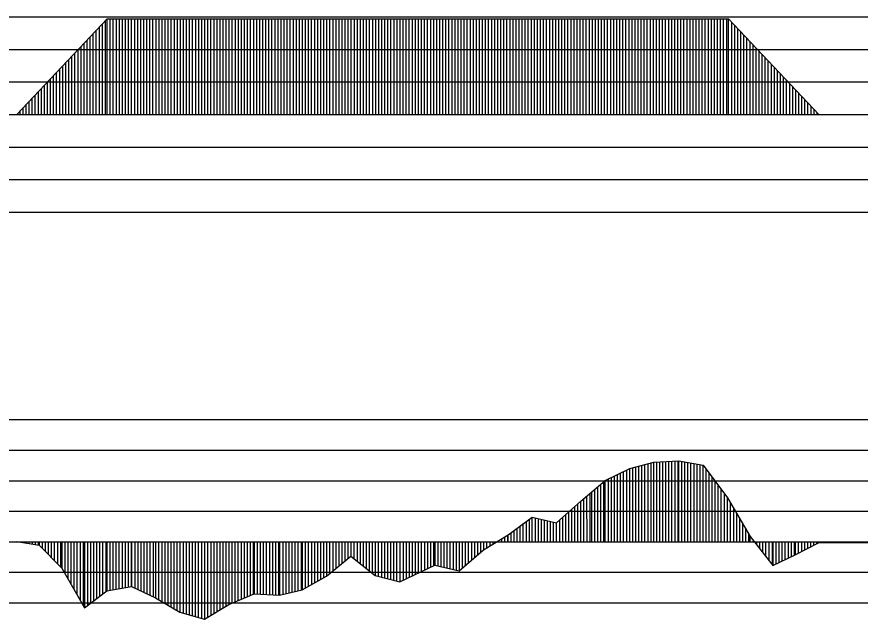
# Model space of a CAD drawing. Extents: x 2 to 10148, y 0 to 380.
# Drawn here: x 3313.4 to 3382.4, y 235.7 to 285 of the extents above; entities that cross this region are included whole.
import ezdxf

# ---------------------------------------------------------------- set-up
doc = ezdxf.new("R2010")
doc.units = 0
for name, color, linetype in [('POSUN_CARA', 7, 'Continuous'), ('POSUN_RASTR', 7, 'Continuous'), ('ZRYCHL_CARA', 7, 'Continuous'), ('ZRYCHL_RASTR', 7, 'Continuous')]:
    doc.layers.add(name, color=color, linetype=linetype)

msp = doc.modelspace()

# ---------------------------------------------------------------- linework, layer by layer
at = {"layer": 'POSUN_CARA'}
for p, q in [((3363.559, 247.999), (3365.521, 248.519)), ((3363.809, 242), (3363.809, 248.065)), ((3364.059, 242), (3364.059, 248.131)), ((3364.309, 242), (3364.309, 248.198)), ((3364.559, 242), (3364.559, 248.264)), ((3364.809, 242), (3364.809, 248.33)), ((3365.059, 242), (3365.059, 248.397)), ((3365.309, 242), (3365.309, 248.463)), ((3365.521, 248.519), (3367.576, 248.638)), ((3365.521, 242), (3365.521, 248.519)), ((3365.771, 242), (3365.771, 248.533)), ((3366.021, 242), (3366.021, 248.548)), ((3366.271, 242), (3366.271, 248.562)), ((3366.521, 242), (3366.521, 248.577)), ((3366.771, 242), (3366.771, 248.591)), ((3367.021, 242), (3367.021, 248.606)), ((3367.271, 242), (3367.271, 248.62)), ((3367.521, 242), (3367.521, 248.634)), ((3367.576, 248.638), (3369.564, 248.284)), ((3367.576, 242), (3367.576, 248.638)), ((3367.826, 242), (3367.826, 248.593)), ((3368.076, 242), (3368.076, 248.549)), ((3368.326, 242), (3368.326, 248.504)), ((3368.576, 242), (3368.576, 248.46)), ((3368.826, 242), (3368.826, 248.415)), ((3369.076, 242), (3369.076, 248.371)), ((3369.326, 242), (3369.326, 248.326)), ((3369.564, 248.284), (3371.578, 245.596)), ((3369.564, 242), (3369.564, 248.284)), ((3361.56, 247.003), (3363.559, 247.999)), ((3362.31, 242), (3362.31, 247.377)), ((3362.56, 242), (3362.56, 247.501)), ((3362.81, 242), (3362.81, 247.626)), ((3363.06, 242), (3363.06, 247.75)), ((3363.31, 242), (3363.31, 247.875)), ((3363.559, 242), (3363.559, 247.999)), ((3369.814, 242), (3369.814, 247.95)), ((3370.064, 242), (3370.064, 247.617)), ((3359.561, 245.324), (3361.56, 247.003)), ((3361.201, 242), (3361.2, 246.701)), ((3361.451, 242), (3361.451, 246.911)), ((3361.56, 242), (3361.56, 247.003)), ((3361.81, 242), (3361.81, 247.128)), ((3362.06, 242), (3362.06, 247.252)), ((3370.314, 242), (3370.314, 247.283)), ((3370.564, 242), (3370.564, 246.95)), ((3360.451, 242), (3360.451, 246.072)), ((3360.701, 242), (3360.7, 246.281)), ((3360.951, 242), (3360.951, 246.491)), ((3370.814, 242), (3370.814, 246.616)), ((3371.064, 242), (3371.064, 246.282)), ((3371.314, 242), (3371.314, 245.949)), ((3357.571, 243.537), (3359.561, 245.324)), ((3359.561, 242), (3359.561, 245.324)), ((3359.811, 242), (3359.811, 245.534)), ((3360.061, 242), (3360.059, 245.743)), ((3360.282, 245.929), (3360.278, 242)), ((3371.564, 242), (3371.564, 245.615)), ((3371.578, 245.596), (3373.436, 242.437)), ((3371.578, 242), (3371.578, 245.596)), ((3358.821, 242), (3358.821, 244.66)), ((3359.071, 242), (3359.071, 244.884)), ((3359.321, 242), (3359.321, 245.109)), ((3371.828, 242), (3371.828, 245.171)), ((3372.078, 242), (3372.078, 244.746)), ((3353.592, 242.562), (3355.577, 244.021)), ((3355.577, 244.021), (3357.571, 243.537)), ((3355.577, 242), (3355.577, 244.021)), ((3355.827, 242), (3355.827, 243.96)), ((3356.077, 242), (3356.077, 243.899)), ((3358.071, 242), (3358.071, 243.986)), ((3358.321, 242), (3358.321, 244.211)), ((3358.571, 242), (3358.571, 244.435)), ((3372.328, 242), (3372.328, 244.321)), ((3372.578, 242), (3372.578, 243.896)), ((3354.592, 242), (3354.592, 243.297)), ((3354.842, 242), (3354.842, 243.48)), ((3355.092, 242), (3355.092, 243.664)), ((3355.342, 242), (3355.342, 243.848)), ((3356.327, 242), (3356.327, 243.839)), ((3356.577, 242), (3356.577, 243.778)), ((3356.827, 242), (3356.827, 243.717)), ((3357.077, 242), (3357.077, 243.657)), ((3357.327, 242), (3357.327, 243.596)), ((3357.571, 242), (3357.571, 243.537)), ((3357.821, 242), (3357.821, 243.761)), ((3372.828, 242), (3372.828, 243.471)), ((3351.587, 241.325), (3353.592, 242.562)), ((3353.587, 242), (3353.587, 242.559)), ((3353.592, 242), (3353.592, 242.562)), ((3353.842, 242), (3353.842, 242.746)), ((3354.092, 242), (3354.092, 242.93)), ((3354.342, 242), (3354.342, 243.113)), ((3373.078, 242), (3373.078, 243.046)), ((3373.328, 242), (3373.328, 242.621)), ((3313.342, 242.016), (3315.169, 241.717)), ((3313.592, 242), (3313.592, 241.975)), ((3313.842, 242), (3313.842, 241.934)), ((3314.092, 242), (3314.092, 241.893)), ((3314.342, 242), (3314.342, 241.852)), ((3314.592, 242), (3314.592, 241.811)), ((3314.842, 242), (3314.842, 241.77)), ((3315.092, 242), (3315.092, 241.729)), ((3315.169, 242), (3315.169, 241.717)), ((3315.419, 242), (3315.419, 241.463)), ((3315.669, 242), (3315.669, 241.209)), ((3315.919, 242), (3315.919, 240.954)), ((3316.169, 242), (3316.169, 240.7)), ((3316.419, 242), (3316.419, 240.446)), ((3316.669, 242), (3316.669, 240.192)), ((3316.919, 242), (3316.919, 239.938)), ((3317.024, 242), (3317.024, 239.832)), ((3317.274, 242), (3317.274, 239.395)), ((3317.524, 242), (3317.524, 238.959)), ((3317.774, 242), (3317.774, 238.522)), ((3318.024, 242), (3318.024, 238.085)), ((3318.274, 242), (3318.274, 237.649)), ((3318.524, 242), (3318.524, 237.212)), ((3318.774, 242), (3318.774, 236.776)), ((3318.88, 242), (3318.88, 236.59)), ((3319.13, 242), (3319.13, 236.778)), ((3319.38, 242), (3319.38, 236.965)), ((3319.63, 242), (3319.63, 237.152)), ((3319.88, 242), (3319.88, 237.339)), ((3320.13, 242), (3320.13, 237.526)), ((3320.38, 242), (3320.38, 237.713)), ((3320.63, 242), (3320.63, 237.901)), ((3320.718, 242), (3320.718, 237.967)), ((3320.968, 242), (3320.968, 238.01)), ((3321.218, 242), (3321.218, 238.053)), ((3321.468, 242), (3321.468, 238.096)), ((3321.718, 242), (3321.718, 238.139)), ((3321.968, 242), (3321.968, 238.183)), ((3322.218, 242), (3322.218, 238.226)), ((3322.468, 242), (3322.468, 238.269)), ((3322.718, 242), (3322.718, 238.312)), ((3322.756, 242), (3322.756, 238.319)), ((3323.006, 242), (3323.006, 238.202)), ((3323.256, 242), (3323.256, 238.086)), ((3323.506, 242), (3323.506, 237.97)), ((3323.756, 242), (3323.756, 237.854)), ((3324.006, 242), (3324.006, 237.738)), ((3324.256, 242), (3324.256, 237.622)), ((3324.506, 242), (3324.506, 237.505)), ((3324.718, 242), (3324.718, 237.407)), ((3324.968, 242), (3324.968, 237.259)), ((3325.218, 242), (3325.218, 237.11)), ((3325.468, 242), (3325.468, 236.962)), ((3325.718, 242), (3325.718, 236.813)), ((3325.968, 242), (3325.968, 236.665)), ((3326.218, 242), (3326.218, 236.517)), ((3326.468, 242), (3326.468, 236.368)), ((3326.715, 242), (3326.715, 236.222)), ((3326.965, 242), (3326.965, 236.152)), ((3327.215, 242), (3327.215, 236.082)), ((3327.465, 242), (3327.465, 236.012)), ((3327.715, 242), (3327.715, 235.942)), ((3327.965, 242), (3327.965, 235.871)), ((3328.215, 242), (3328.215, 235.801)), ((3328.465, 242), (3328.465, 235.731)), ((3328.715, 242), (3328.715, 235.661)), ((3328.73, 242), (3328.73, 235.657)), ((3328.98, 242), (3328.98, 235.808)), ((3329.23, 242), (3329.23, 235.96)), ((3329.48, 242), (3329.48, 236.112)), ((3329.73, 242), (3329.73, 236.264)), ((3329.98, 242), (3329.98, 236.416)), ((3330.23, 242), (3330.23, 236.568)), ((3330.48, 242), (3330.48, 236.72)), ((3330.716, 242), (3330.716, 236.863)), ((3330.966, 242), (3330.966, 236.967)), ((3331.216, 242), (3331.216, 237.071)), ((3331.466, 242), (3331.466, 237.175)), ((3331.716, 242), (3331.716, 237.279)), ((3331.966, 242), (3331.966, 237.383)), ((3332.216, 242), (3332.216, 237.487)), ((3332.466, 242), (3332.466, 237.591)), ((3332.716, 242), (3332.716, 237.694)), ((3332.786, 242), (3332.786, 237.724)), ((3333.036, 242), (3333.036, 237.711)), ((3333.286, 242), (3333.286, 237.699)), ((3333.536, 242), (3333.536, 237.686)), ((3333.786, 242), (3333.786, 237.674)), ((3334.036, 242), (3334.036, 237.661)), ((3334.286, 242), (3334.286, 237.649)), ((3334.536, 242), (3334.536, 237.637)), ((3334.786, 242), (3334.786, 237.624)), ((3334.881, 242), (3334.881, 237.619)), ((3335.131, 242), (3335.131, 237.68)), ((3335.381, 242), (3335.381, 237.74)), ((3335.631, 242), (3335.631, 237.8)), ((3335.881, 242), (3335.881, 237.861)), ((3336.131, 242), (3336.131, 237.921)), ((3336.381, 242), (3336.381, 237.981)), ((3336.631, 242), (3336.631, 238.041)), ((3336.727, 242), (3336.727, 238.065)), ((3336.977, 242), (3336.977, 238.203)), ((3337.227, 242), (3337.227, 238.34)), ((3337.477, 242), (3337.477, 238.478)), ((3337.727, 242), (3337.727, 238.616)), ((3337.977, 242), (3337.977, 238.754)), ((3338.227, 242), (3338.227, 238.892)), ((3338.477, 242), (3338.477, 239.03)), ((3338.724, 242), (3338.724, 239.167)), ((3338.974, 242), (3338.974, 239.372)), ((3339.224, 242), (3339.224, 239.577)), ((3339.474, 242), (3339.474, 239.783)), ((3339.724, 242), (3339.724, 239.988)), ((3339.974, 242), (3339.974, 240.193)), ((3340.224, 242), (3340.224, 240.398)), ((3340.474, 242), (3340.474, 240.604)), ((3340.717, 242), (3340.717, 240.803)), ((3340.967, 242), (3340.967, 240.607)), ((3341.217, 242), (3341.217, 240.41)), ((3341.467, 242), (3341.467, 240.213)), ((3341.717, 242), (3341.717, 240.017)), ((3341.967, 242), (3341.967, 239.82)), ((3342.217, 242), (3342.217, 239.624)), ((3342.467, 242), (3342.467, 239.427)), ((3342.714, 242), (3342.714, 239.233)), ((3342.964, 242), (3342.964, 239.168)), ((3343.214, 242), (3343.214, 239.104)), ((3343.464, 242), (3343.464, 239.04)), ((3343.714, 242), (3343.714, 238.975)), ((3343.964, 242), (3343.964, 238.911)), ((3344.214, 242), (3344.214, 238.846)), ((3344.464, 242), (3344.464, 238.782)), ((3344.714, 242), (3344.714, 238.718)), ((3344.736, 242), (3344.736, 238.712)), ((3344.986, 242), (3344.986, 238.832)), ((3345.236, 242), (3345.236, 238.952)), ((3345.486, 242), (3345.486, 239.072)), ((3345.736, 242), (3345.736, 239.192)), ((3345.986, 242), (3345.986, 239.311)), ((3346.236, 242), (3346.236, 239.431)), ((3346.486, 242), (3346.486, 239.551)), ((3346.736, 242), (3346.736, 239.671)), ((3346.986, 242), (3346.986, 239.791)), ((3347.236, 242), (3347.236, 239.911)), ((3347.486, 242), (3347.486, 240.031)), ((3347.584, 242), (3347.584, 240.078)), ((3347.834, 242), (3347.834, 240.02)), ((3348.084, 242), (3348.084, 239.963)), ((3348.334, 242), (3348.334, 239.906)), ((3348.584, 242), (3348.584, 239.848)), ((3348.834, 242), (3348.834, 239.791)), ((3349.084, 242), (3349.084, 239.733)), ((3349.334, 242), (3349.334, 239.676)), ((3349.584, 242), (3349.584, 239.619)), ((3349.834, 242), (3349.834, 239.832)), ((3350.084, 242), (3350.084, 240.045)), ((3350.334, 242), (3350.334, 240.258)), ((3350.584, 242), (3350.584, 240.471)), ((3350.834, 242), (3350.834, 240.684)), ((3351.084, 242), (3351.084, 240.897)), ((3351.334, 242), (3351.334, 241.11)), ((3351.584, 242), (3351.584, 241.323)), ((3351.587, 242), (3351.587, 241.325)), ((3351.837, 242), (3351.837, 241.479)), ((3352.087, 242), (3352.087, 241.634)), ((3352.337, 242), (3352.337, 241.788)), ((3352.587, 242), (3352.587, 241.942)), ((3352.837, 242), (3352.837, 242.096)), ((3353.087, 242), (3353.087, 242.251)), ((3353.337, 242), (3353.337, 242.405)), ((3373.436, 242.437), (3375.277, 240.055)), ((3373.436, 242), (3373.436, 242.437)), ((3373.686, 242), (3373.687, 242.113)), ((3373.936, 242), (3373.936, 241.791)), ((3374.186, 242), (3374.186, 241.467)), ((3374.436, 242), (3374.437, 241.142)), ((3374.686, 242), (3374.687, 240.818)), ((3374.969, 242), (3374.969, 240.453)), ((3375.219, 242), (3375.22, 240.129)), ((3375.277, 242), (3375.277, 240.055)), ((3375.527, 242), (3375.527, 240.174)), ((3375.777, 242), (3375.777, 240.294)), ((3376.027, 242), (3376.027, 240.414)), ((3376.277, 242), (3376.277, 240.534)), ((3376.527, 242), (3376.527, 240.653)), ((3376.777, 242), (3376.777, 240.773)), ((3377.027, 242), (3377.027, 240.893)), ((3377.122, 242), (3377.122, 240.938)), ((3377.122, 240.938), (3379.016, 241.9)), ((3377.372, 242), (3377.372, 241.065)), ((3377.622, 242), (3377.622, 241.192)), ((3377.872, 242), (3377.872, 241.319)), ((3378.122, 242), (3378.122, 241.446)), ((3378.372, 242), (3378.372, 241.573)), ((3378.622, 242), (3378.622, 241.7)), ((3378.872, 242), (3378.872, 241.827)), ((3379.016, 242), (3379.016, 241.9)), ((3379.016, 241.9), (3384.095, 241.924)), ((3379.266, 242), (3379.266, 241.901)), ((3379.516, 242), (3379.516, 241.902)), ((3379.766, 242), (3379.766, 241.904)), ((3380.016, 242), (3380.016, 241.905)), ((3380.266, 242), (3380.266, 241.906)), ((3380.516, 242), (3380.516, 241.907)), ((3380.766, 242), (3380.766, 241.908)), ((3381.016, 242), (3381.016, 241.909)), ((3381.266, 242), (3381.266, 241.911)), ((3381.516, 242), (3381.516, 241.912)), ((3381.766, 242), (3381.766, 241.913)), ((3382.016, 242), (3382.016, 241.914)), ((3382.266, 242), (3382.266, 241.915)), ((3315.169, 241.717), (3317.024, 239.832)), ((3349.584, 239.619), (3351.587, 241.325)), ((3338.724, 239.167), (3340.717, 240.803)), ((3340.717, 240.803), (3342.714, 239.233)), ((3375.277, 240.055), (3377.122, 240.938)), ((3317.024, 239.832), (3318.88, 236.59)), ((3344.736, 238.712), (3347.584, 240.078)), ((3347.584, 240.078), (3349.584, 239.619)), ((3336.727, 238.065), (3338.724, 239.167)), ((3342.714, 239.233), (3344.736, 238.712)), ((3318.88, 236.59), (3320.718, 237.967)), ((3320.718, 237.967), (3322.756, 238.319)), ((3322.756, 238.319), (3324.718, 237.407)), ((3330.716, 236.863), (3332.786, 237.724)), ((3332.786, 237.724), (3334.881, 237.619)), ((3334.881, 237.619), (3336.727, 238.065)), ((3324.718, 237.407), (3326.715, 236.222)), ((3328.73, 235.657), (3330.716, 236.863)), ((3326.715, 236.222), (3328.73, 235.657))]:
    msp.add_line(p, q, dxfattribs=at)
at = {"layer": 'POSUN_RASTR'}
for p, q in [((3258.848, 252), (3470.165, 252)), ((3258.76, 249.5), (3470.119, 249.5)), ((3258.804, 247), (3470.119, 247)), ((3258.804, 244.5), (3470.303, 244.5)), ((3155.54, 242), (4045.764, 242)), ((3256.338, 239.5), (3458, 239.5)), ((3256.443, 237), (3458, 237))]:
    msp.add_line(p, q, dxfattribs=at)
at = {"layer": 'ZRYCHL_CARA'}
for p, q in [((3313.36, 277), (3320.752, 284.844)), ((3320.61, 277), (3320.61, 284.693)), ((3320.752, 277), (3320.752, 284.844)), ((3320.752, 284.844), (3371.664, 284.844)), ((3321.002, 277), (3321.002, 284.844)), ((3321.252, 277), (3321.252, 284.844)), ((3321.502, 277), (3321.502, 284.844)), ((3321.752, 277), (3321.752, 284.844)), ((3322.002, 277), (3322.002, 284.844)), ((3322.252, 277), (3322.252, 284.844)), ((3322.502, 277), (3322.502, 284.844)), ((3322.752, 277), (3322.752, 284.844)), ((3323.002, 277), (3323.002, 284.844)), ((3323.252, 277), (3323.252, 284.844)), ((3323.502, 277), (3323.502, 284.844)), ((3323.752, 277), (3323.752, 284.844)), ((3324.002, 277), (3324.002, 284.844)), ((3324.252, 277), (3324.252, 284.844)), ((3324.502, 277), (3324.502, 284.844)), ((3324.752, 277), (3324.752, 284.844)), ((3325.002, 277), (3325.002, 284.844)), ((3325.252, 277), (3325.252, 284.844)), ((3325.502, 277), (3325.502, 284.844)), ((3325.752, 277), (3325.752, 284.844)), ((3326.002, 277), (3326.002, 284.844)), ((3326.252, 277), (3326.252, 284.844)), ((3326.502, 277), (3326.502, 284.844)), ((3326.752, 277), (3326.752, 284.844)), ((3327.002, 277), (3327.002, 284.844)), ((3327.252, 277), (3327.252, 284.844)), ((3327.502, 277), (3327.502, 284.844)), ((3327.752, 277), (3327.752, 284.844)), ((3328.002, 277), (3328.002, 284.844)), ((3328.252, 277), (3328.252, 284.844)), ((3328.502, 277), (3328.502, 284.844)), ((3328.752, 277), (3328.752, 284.844)), ((3329.002, 277), (3329.002, 284.844)), ((3329.252, 277), (3329.252, 284.844)), ((3329.502, 277), (3329.502, 284.844)), ((3329.752, 277), (3329.752, 284.844)), ((3330.002, 277), (3330.002, 284.844)), ((3330.252, 277), (3330.252, 284.844)), ((3330.502, 277), (3330.502, 284.844)), ((3330.752, 277), (3330.752, 284.844)), ((3331.002, 277), (3331.002, 284.844)), ((3331.252, 277), (3331.252, 284.844)), ((3331.502, 277), (3331.502, 284.844)), ((3331.752, 277), (3331.752, 284.844)), ((3332.002, 277), (3332.002, 284.844)), ((3332.252, 277), (3332.252, 284.844)), ((3332.502, 277), (3332.502, 284.844)), ((3332.752, 277), (3332.752, 284.844)), ((3333.002, 277), (3333.002, 284.844)), ((3333.252, 277), (3333.252, 284.844)), ((3333.502, 277), (3333.502, 284.844)), ((3333.752, 277), (3333.752, 284.844)), ((3334.002, 277), (3334.002, 284.844)), ((3334.252, 277), (3334.252, 284.844)), ((3334.502, 277), (3334.502, 284.844)), ((3334.752, 277), (3334.752, 284.844)), ((3335.002, 277), (3335.002, 284.844)), ((3335.252, 277), (3335.252, 284.844)), ((3335.502, 277), (3335.502, 284.844)), ((3335.752, 277), (3335.752, 284.844)), ((3336.002, 277), (3336.002, 284.844)), ((3336.252, 277), (3336.252, 284.844)), ((3336.502, 277), (3336.502, 284.844)), ((3336.752, 277), (3336.752, 284.844)), ((3337.002, 277), (3337.002, 284.844)), ((3337.252, 277), (3337.252, 284.844)), ((3337.502, 277), (3337.502, 284.844)), ((3337.752, 277), (3337.752, 284.844)), ((3338.002, 277), (3338.002, 284.844)), ((3338.252, 277), (3338.252, 284.844)), ((3338.502, 277), (3338.502, 284.844)), ((3338.752, 277), (3338.752, 284.844)), ((3339.002, 277), (3339.002, 284.844)), ((3339.252, 277), (3339.252, 284.844)), ((3339.502, 277), (3339.502, 284.844)), ((3339.752, 277), (3339.752, 284.844)), ((3340.002, 277), (3340.002, 284.844)), ((3340.252, 277), (3340.252, 284.844)), ((3340.502, 277), (3340.502, 284.844)), ((3340.752, 277), (3340.752, 284.844)), ((3341.002, 277), (3341.002, 284.844)), ((3341.252, 277), (3341.252, 284.844)), ((3341.502, 277), (3341.502, 284.844)), ((3341.752, 277), (3341.752, 284.844)), ((3342.002, 277), (3342.002, 284.844)), ((3342.252, 277), (3342.252, 284.844)), ((3342.502, 277), (3342.502, 284.844)), ((3342.752, 277), (3342.752, 284.844)), ((3343.002, 277), (3343.002, 284.844)), ((3343.252, 277), (3343.252, 284.844)), ((3343.502, 277), (3343.502, 284.844)), ((3343.752, 277), (3343.752, 284.844)), ((3344.002, 277), (3344.002, 284.844)), ((3344.252, 277), (3344.252, 284.844)), ((3344.502, 277), (3344.502, 284.844)), ((3344.752, 277), (3344.752, 284.844)), ((3345.002, 277), (3345.002, 284.844)), ((3345.252, 277), (3345.252, 284.844)), ((3345.502, 277), (3345.502, 284.844)), ((3345.752, 277), (3345.752, 284.844)), ((3346.002, 277), (3346.002, 284.844)), ((3346.252, 277), (3346.252, 284.844)), ((3346.502, 277), (3346.502, 284.844)), ((3346.752, 277), (3346.752, 284.844)), ((3347.002, 277), (3347.002, 284.844)), ((3347.252, 277), (3347.252, 284.844)), ((3347.502, 277), (3347.502, 284.844)), ((3347.752, 277), (3347.752, 284.844)), ((3348.002, 277), (3348.002, 284.844)), ((3348.252, 277), (3348.252, 284.844)), ((3348.502, 277), (3348.502, 284.844)), ((3348.752, 277), (3348.752, 284.844)), ((3349.002, 277), (3349.002, 284.844)), ((3349.252, 277), (3349.252, 284.844)), ((3349.502, 277), (3349.502, 284.844)), ((3349.752, 277), (3349.752, 284.844)), ((3350.002, 277), (3350.002, 284.844)), ((3350.252, 277), (3350.252, 284.844)), ((3350.502, 277), (3350.502, 284.844)), ((3350.752, 277), (3350.752, 284.844)), ((3351.002, 277), (3351.002, 284.844)), ((3351.252, 277), (3351.252, 284.844)), ((3351.502, 277), (3351.502, 284.844)), ((3351.752, 277), (3351.752, 284.844)), ((3352.002, 277), (3352.002, 284.844)), ((3352.252, 277), (3352.252, 284.844)), ((3352.502, 277), (3352.502, 284.844)), ((3352.752, 277), (3352.752, 284.844)), ((3353.002, 277), (3353.002, 284.844)), ((3353.252, 277), (3353.252, 284.844)), ((3353.502, 277), (3353.502, 284.844)), ((3353.752, 277), (3353.752, 284.844)), ((3354.002, 277), (3354.002, 284.844)), ((3354.252, 277), (3354.252, 284.844)), ((3354.502, 277), (3354.502, 284.844)), ((3354.752, 277), (3354.752, 284.844)), ((3355.002, 277), (3355.002, 284.844)), ((3355.252, 277), (3355.252, 284.844)), ((3355.502, 277), (3355.502, 284.844)), ((3355.752, 277), (3355.752, 284.844)), ((3356.002, 277), (3356.002, 284.844)), ((3356.252, 277), (3356.252, 284.844)), ((3356.502, 277), (3356.502, 284.844)), ((3356.752, 277), (3356.752, 284.844)), ((3357.002, 277), (3357.002, 284.844)), ((3357.252, 277), (3357.252, 284.844)), ((3357.502, 277), (3357.502, 284.844)), ((3357.752, 277), (3357.752, 284.844)), ((3358.002, 277), (3358.002, 284.844)), ((3358.252, 277), (3358.252, 284.844)), ((3358.502, 277), (3358.502, 284.844)), ((3358.752, 277), (3358.752, 284.844)), ((3359.002, 277), (3359.002, 284.844)), ((3359.252, 277), (3359.252, 284.844)), ((3359.502, 277), (3359.502, 284.844)), ((3359.752, 277), (3359.752, 284.844)), ((3360.002, 277), (3360.002, 284.844)), ((3360.252, 277), (3360.252, 284.844)), ((3360.502, 277), (3360.502, 284.844)), ((3360.752, 277), (3360.752, 284.844)), ((3361.002, 277), (3361.002, 284.844)), ((3361.252, 277), (3361.252, 284.844)), ((3361.502, 277), (3361.502, 284.844)), ((3361.752, 277), (3361.752, 284.844)), ((3362.002, 277), (3362.002, 284.844)), ((3362.252, 277), (3362.252, 284.844)), ((3362.502, 277), (3362.502, 284.844)), ((3362.752, 277), (3362.752, 284.844)), ((3363.002, 277), (3363.002, 284.844)), ((3363.252, 277), (3363.252, 284.844)), ((3363.502, 277), (3363.502, 284.844)), ((3363.752, 277), (3363.752, 284.844)), ((3364.002, 277), (3364.002, 284.844)), ((3364.252, 277), (3364.252, 284.844)), ((3364.502, 277), (3364.502, 284.844)), ((3364.752, 277), (3364.752, 284.844)), ((3365.002, 277), (3365.002, 284.844)), ((3365.252, 277), (3365.252, 284.844)), ((3365.502, 277), (3365.502, 284.844)), ((3365.752, 277), (3365.752, 284.844)), ((3366.002, 277), (3366.002, 284.844)), ((3366.252, 277), (3366.252, 284.844)), ((3366.502, 277), (3366.502, 284.844)), ((3366.752, 277), (3366.752, 284.844)), ((3367.002, 277), (3367.002, 284.844)), ((3367.252, 277), (3367.252, 284.844)), ((3367.502, 277), (3367.502, 284.844)), ((3367.752, 277), (3367.752, 284.844)), ((3368.002, 277), (3368.002, 284.844)), ((3368.252, 277), (3368.252, 284.844)), ((3368.502, 277), (3368.502, 284.844)), ((3368.752, 277), (3368.752, 284.844)), ((3369.002, 277), (3369.002, 284.844)), ((3369.252, 277), (3369.252, 284.844)), ((3369.502, 277), (3369.502, 284.844)), ((3369.752, 277), (3369.752, 284.844)), ((3370.002, 277), (3370.002, 284.844)), ((3370.252, 277), (3370.252, 284.844)), ((3370.502, 277), (3370.502, 284.844)), ((3370.752, 277), (3370.752, 284.844)), ((3371.002, 277), (3371.002, 284.844)), ((3371.252, 277), (3371.252, 284.844)), ((3371.502, 277), (3371.502, 284.844)), ((3371.664, 277), (3371.664, 284.844)), ((3371.664, 284.844), (3379.056, 277)), ((3320.11, 277), (3320.11, 284.162)), ((3320.36, 277), (3320.36, 284.428)), ((3371.914, 277), (3371.914, 284.578)), ((3372.164, 277), (3372.164, 284.313)), ((3372.414, 277), (3372.414, 284.048)), ((3319.36, 277), (3319.36, 283.367)), ((3319.61, 277), (3319.61, 283.632)), ((3319.86, 277), (3319.86, 283.897)), ((3372.664, 277), (3372.664, 283.782)), ((3372.914, 277), (3372.914, 283.517)), ((3373.164, 277), (3373.164, 283.252)), ((3318.61, 277), (3318.61, 282.571)), ((3318.86, 277), (3318.86, 282.836)), ((3319.11, 277), (3319.11, 283.101)), ((3373.414, 277), (3373.414, 282.987)), ((3373.664, 277), (3373.664, 282.721)), ((3318.11, 277), (3318.11, 282.04)), ((3318.36, 277), (3318.36, 282.305)), ((3373.914, 277), (3373.914, 282.456)), ((3374.164, 277), (3374.164, 282.191)), ((3374.414, 277), (3374.414, 281.926)), ((3317.36, 277), (3317.36, 281.244)), ((3317.61, 277), (3317.61, 281.51)), ((3317.86, 277), (3317.86, 281.775)), ((3374.664, 277), (3374.664, 281.66)), ((3374.914, 277), (3374.914, 281.395)), ((3316.86, 277), (3316.86, 280.714)), ((3317.11, 277), (3317.11, 280.979)), ((3375.164, 277), (3375.164, 281.13)), ((3375.414, 277), (3375.414, 280.864)), ((3375.664, 277), (3375.664, 280.599)), ((3316.11, 277), (3316.11, 279.918)), ((3316.36, 277), (3316.36, 280.183)), ((3316.61, 277), (3316.61, 280.449)), ((3375.914, 277), (3375.914, 280.334)), ((3376.164, 277), (3376.164, 280.069)), ((3376.414, 277), (3376.414, 279.803)), ((3315.36, 277), (3315.36, 279.122)), ((3315.61, 277), (3315.61, 279.387)), ((3315.86, 277), (3315.86, 279.653)), ((3376.664, 277), (3376.664, 279.538)), ((3376.914, 277), (3376.914, 279.273)), ((3314.86, 277), (3314.86, 278.592)), ((3315.11, 277), (3315.11, 278.857)), ((3377.164, 277), (3377.164, 279.008)), ((3377.414, 277), (3377.414, 278.742)), ((3377.664, 277), (3377.664, 278.477)), ((3314.11, 277), (3314.11, 277.796)), ((3314.36, 277), (3314.36, 278.061)), ((3314.61, 277), (3314.61, 278.326)), ((3377.914, 277), (3377.914, 278.212)), ((3378.164, 277), (3378.164, 277.946)), ((3313.61, 277), (3313.61, 277.265)), ((3313.86, 277), (3313.86, 277.531)), ((3378.414, 277), (3378.414, 277.681)), ((3378.664, 277), (3378.664, 277.416)), ((3378.914, 277), (3378.914, 277.151)), ((3155.54, 277), (4045.764, 277))]:
    msp.add_line(p, q, dxfattribs=at)
at = {"layer": 'ZRYCHL_RASTR'}
for p, q in [((3262, 285), (3458, 285)), ((3262, 282.333), (3458, 282.333)), ((3262, 279.667), (3458, 279.667)), ((3262, 274.333), (3458, 274.333)), ((3262, 271.667), (3458, 271.667)), ((3262, 269), (3458, 269))]:
    msp.add_line(p, q, dxfattribs=at)

doc.saveas('drawing.dxf')
